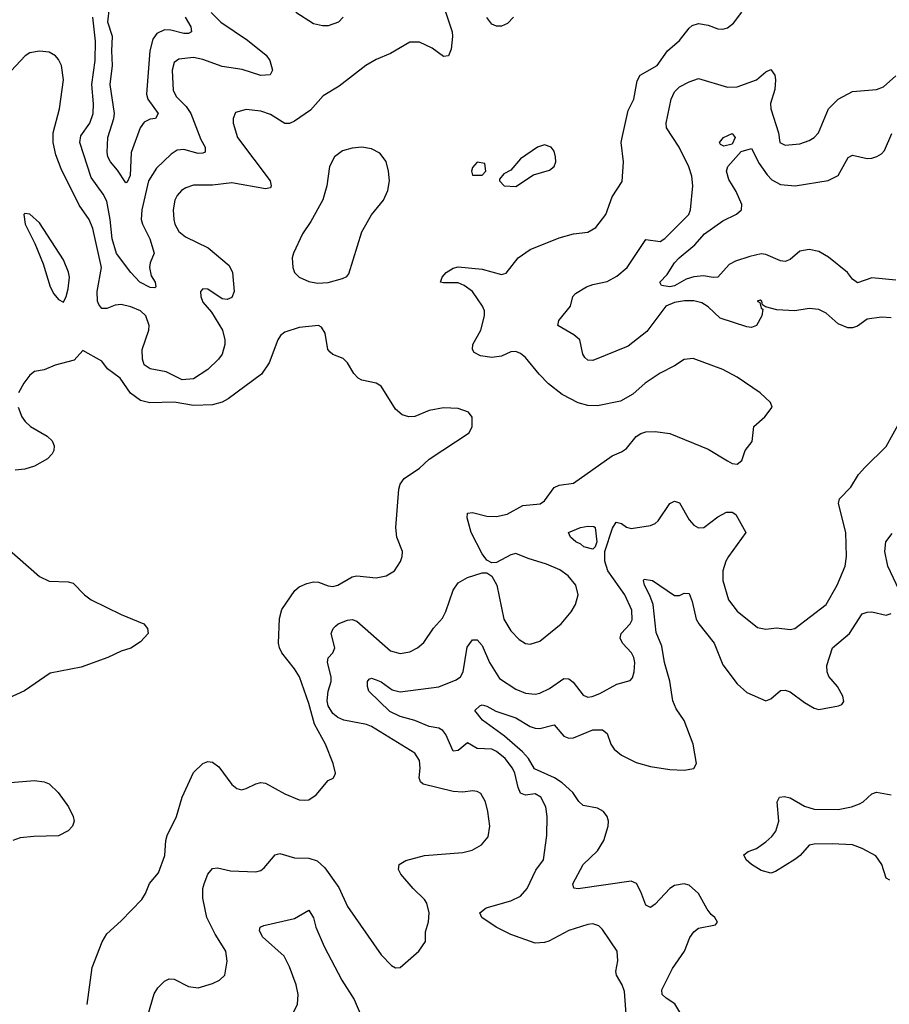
# Model space of a CAD drawing. Header units: inches. Extents: x 1843162 to 1959474, y 907081 to 1016326.
# Tile 465 of 656: x 1901228 to 1904843, y 990709 to 994800. Entities that reach past the tile are written whole.
import ezdxf

# ---------------------------------------------------------------- set-up
doc = ezdxf.new("R2010")
doc.units = ezdxf.units.IN
doc.header["$MEASUREMENT"] = 0
doc.layers.add('B9909', color=7, linetype='Continuous')

msp = doc.modelspace()

# ---------------------------------------------------------------- linework, layer by layer
at = {"layer": 'B9909', "color": 5}
for points, elevation in [([(1902996.9, 994836.9), (1903025.5, 994750), (1903027.6, 994730), (1903022, 994678), (1903010, 994649.3), (1902990, 994646.6), (1902942.2, 994682.2), (1902890, 994706.6), (1902850, 994706.9), (1902770, 994659.7), (1902710, 994634.6), (1902667.4, 994610), (1902555.8, 994524.2), (1902490, 994483.5), (1902436.5, 994423.5), (1902370, 994377.6), (1902350, 994368.6), (1902330, 994368.6), (1902270, 994405.6), (1902230, 994420.3), (1902170, 994426.6), (1902125.1, 994414.9), (1902114.9, 994390), (1902115.3, 994370), (1902133.4, 994310), (1902269.1, 994130), (1902273.8, 994110), (1902270, 994102), (1902250, 994096.8), (1902110, 994121.6), (1902030, 994112.1), (1901950, 994112.4), (1901918.5, 994101.5), (1901900.3, 994090), (1901882.3, 994070), (1901872.7, 994050), (1901866, 994010), (1901868.3, 993970), (1901873.4, 993950), (1901890, 993920.3), (1901917.8, 993897.8), (1902011.4, 993851.4), (1902098.9, 993778.9), (1902112.9, 993750), (1902120.2, 993670), (1902110, 993646.3), (1902090, 993637.7), (1902070, 993640.5), (1902010, 993679.7), (1901990, 993681.6), (1901979.5, 993670), (1901980.7, 993650), (1901990, 993626), (1902025.4, 993585.4), (1902070.4, 993510), (1902081.1, 993470), (1902080.3, 993450), (1902070.3, 993410), (1902054.4, 993390), (1902010, 993346.3), (1901950, 993308), (1901903.4, 993303.4), (1901837.2, 993337.2), (1901769.9, 993349.9), (1901745.6, 993365.6), (1901738.4, 993390), (1901737, 993430), (1901765, 993510), (1901766.2, 993530), (1901752.2, 993570), (1901730, 993589.8), (1901690, 993607.5), (1901650, 993617), (1901625.5, 993614.5), (1901590, 993599.8), (1901570, 993599.8), (1901556.6, 993616.6), (1901550.9, 993630.9), (1901549.9, 993670), (1901568, 993770), (1901532.5, 993932.5), (1901516.7, 993970), (1901475.4, 994030), (1901400.6, 994180.6), (1901378.8, 994238.8), (1901367.4, 994290), (1901367.7, 994330), (1901393.1, 994430), (1901409.7, 994550), (1901402, 994610), (1901390, 994635.1), (1901377, 994650), (1901350, 994665.1), (1901310, 994669.6), (1901270, 994662), (1901250.8, 994650), (1901192.2, 994587.8)], 560), ([(1901916.4, 994810), (1901939, 994770), (1901942.6, 994750), (1901930, 994742.9), (1901910, 994742.5), (1901856.7, 994756.7), (1901830, 994757.2), (1901798.1, 994741.9), (1901781.6, 994718.4), (1901769.3, 994670), (1901755.3, 994490), (1901760.8, 994470), (1901804.3, 994410), (1901792.7, 994390), (1901770, 994386), (1901745.3, 994374.7), (1901728.8, 994350), (1901691.4, 994248.6), (1901687.7, 994152.3), (1901675.1, 994124.9), (1901670, 994121.5), (1901635.1, 994175.1), (1901605, 994210), (1901594, 994230), (1901591.2, 994250), (1901594, 994310), (1901620.1, 994390), (1901622.5, 994410), (1901604.7, 994530), (1901614.2, 994610), (1901610.8, 994670), (1901614.2, 994730), (1901594.8, 994790), (1901600.8, 994850)], 520), ([(1902024.2, 994830), (1902063.8, 994790), (1902175.4, 994715.4), (1902252.6, 994652.6), (1902268.2, 994630), (1902278.9, 994590), (1902268.9, 994571.1), (1902230, 994568.4), (1902152.3, 994592.3), (1902070, 994605.7), (1901990, 994634.9), (1901950, 994642.2), (1901890, 994635.8), (1901870, 994622.4), (1901862.1, 994590), (1901866.3, 994506.3), (1901879.7, 994479.7), (1901919.8, 994439.8), (1901939.5, 994410), (1901981.7, 994301.7), (1901998.8, 994270), (1901999.5, 994250), (1901990, 994244.8), (1901970, 994243.6), (1901910, 994260.6), (1901882.4, 994257.6), (1901858.4, 994241.6), (1901796.9, 994183.1), (1901763.1, 994130), (1901735.7, 994010), (1901732.9, 993970), (1901738.1, 993950), (1901768.5, 993890), (1901786.5, 993830), (1901770.2, 993790), (1901767.3, 993770), (1901775.2, 993735.2), (1901790.9, 993710), (1901793.4, 993690), (1901790, 993686.2), (1901770, 993687.5), (1901726.9, 993710), (1901690, 993749.6), (1901630, 993829), (1901612, 993890), (1901604.7, 993970), (1901590, 994045.4), (1901575, 994075), (1901524.7, 994144.7), (1901477.7, 994290), (1901482.1, 994317.9), (1901520.2, 994370), (1901532.9, 994410), (1901535.4, 994450), (1901528.6, 994530), (1901541.3, 994630), (1901543.1, 994710), (1901532.6, 994810)], 540), ([(1901750.6, 990629.4), (1901786.7, 990753.3), (1901801.9, 990778.1), (1901830, 990804.9), (1901850, 990814.9), (1901870, 990813.6), (1901930, 990782.8), (1901970, 990778.5), (1902030, 990795.3), (1902058.4, 990810), (1902080.5, 990830), (1902091, 990889), (1902085.6, 990930), (1902040.9, 991000.9), (1902006, 991070), (1901989.9, 991150), (1901989.8, 991190), (1901995.3, 991210), (1902010, 991250.5), (1902030, 991273), (1902050, 991276.4), (1902104.5, 991264.5), (1902210, 991259.6), (1902230, 991265.7), (1902244.1, 991275.9), (1902290, 991330.3), (1902310, 991335.8), (1902370, 991318.2), (1902430, 991316.9), (1902465, 991305), (1902496.4, 991276.4), (1902554.4, 991194.4), (1902590, 991115.8), (1902730, 990914.9), (1902774, 990870), (1902790, 990860.4), (1902810, 990862.4), (1902887, 990930), (1902915.1, 990970), (1902915.1, 991010), (1902927.7, 991052.3), (1902929.7, 991090), (1902920.5, 991130), (1902910, 991145.1), (1902863, 991190), (1902812, 991250), (1902802.7, 991270), (1902805.2, 991290), (1902833.1, 991306.9), (1902910, 991327.2), (1903070, 991339.5), (1903108.7, 991350), (1903148.2, 991371.8), (1903174.9, 991405.1), (1903182, 991450), (1903174, 991510), (1903164.2, 991550), (1903144.7, 991584.7), (1903130, 991593.3), (1903110, 991595.8), (1903070, 991591), (1903030, 991593.3), (1902904.6, 991624.6), (1902894, 991634), (1902888.1, 991650), (1902893, 991690), (1902890, 991722.7), (1902870, 991753.1), (1902690, 991863), (1902670, 991871.2), (1902575.6, 991890), (1902550, 991901.3), (1902530, 991917.1), (1902510, 991949.8), (1902505.8, 991970), (1902509.9, 992010), (1902522.4, 992050), (1902522.3, 992070), (1902507.1, 992130), (1902510.8, 992149.2), (1902529.6, 992170), (1902538.3, 992190), (1902522.6, 992250), (1902530.9, 992270), (1902540.3, 992279.7), (1902551.2, 992290), (1902590, 992305.4), (1902610, 992307.6), (1902630, 992301.6), (1902770, 992177.4), (1902810, 992166.7), (1902850, 992173.4), (1902882, 992190), (1902907.2, 992212.8), (1902948.5, 992271.5), (1902985.9, 992314.1), (1902999.3, 992340.7), (1903029.8, 992430), (1903050, 992460.2), (1903090, 992482.9), (1903150, 992501.5), (1903170, 992502), (1903190, 992488.5), (1903210.9, 992450.9), (1903240.7, 992310), (1903270, 992260.3), (1903304.6, 992224.6), (1903330, 992208.8), (1903350, 992205.7), (1903390, 992218), (1903478, 992290), (1903520.5, 992339.5), (1903538, 992370), (1903549.8, 992410), (1903539.8, 992450), (1903508.3, 992490), (1903473.7, 992513.7), (1903418.4, 992538.4), (1903341.1, 992561.1), (1903290, 992582.4), (1903270, 992577.2), (1903210, 992545.1), (1903190, 992543.6), (1903170, 992554.3), (1903150, 992580.5), (1903104.9, 992670), (1903087.6, 992730), (1903089.7, 992750.3), (1903110, 992752.6), (1903170, 992737.7), (1903210, 992735.4), (1903254.5, 992745.5), (1903318.9, 992781.1), (1903391.7, 992788.3), (1903410, 992801.3), (1903450, 992856), (1903470, 992866.3), (1903530, 992874.4), (1903690, 992987.7), (1903730, 993004.9), (1903750, 993019.1), (1903790, 993068.4), (1903810, 993081.3), (1903830, 993087.2), (1903870, 993088.9), (1903930, 993080.4), (1904090, 993015.3), (1904170, 992966.7), (1904190, 992956.4), (1904210, 992952.7), (1904230, 992968), (1904242.9, 993010), (1904272.4, 993047.6), (1904279.5, 993110), (1904325.2, 993150), (1904355.3, 993190), (1904349, 993210), (1904306, 993250), (1904210, 993314.8), (1904150, 993346.2), (1904027.3, 993392.7), (1903990, 993387.8), (1903950, 993361.6), (1903890, 993331.6), (1903827.7, 993290), (1903776.2, 993243.8), (1903724.6, 993215.4), (1903630, 993195.3), (1903590, 993197.5), (1903550, 993207.5), (1903482.6, 993242.6), (1903426.4, 993286.4), (1903386.8, 993326.8), (1903330, 993396.3), (1903310, 993412.8), (1903290, 993421.3), (1903270, 993419.7), (1903230, 993402.4), (1903190, 993397.1), (1903143.9, 993403.9), (1903117.7, 993417.7), (1903109.6, 993430), (1903111.2, 993450), (1903144.8, 993510), (1903160.5, 993570), (1903160.5, 993590), (1903152.4, 993610), (1903109.8, 993670), (1903076, 993696), (1903050, 993706.8), (1902990, 993706), (1902977.2, 993710), (1902983.5, 993730), (1903001, 993750), (1903030, 993768.2), (1903050, 993772.8), (1903150, 993763.5), (1903230, 993741.1), (1903250, 993746.7), (1903300.3, 993810), (1903350, 993845.4), (1903470, 993894), (1903529.8, 993910.2), (1903590, 993917.6), (1903623.3, 993936.7), (1903664.2, 993990), (1903690, 994064), (1903732.1, 994127.9), (1903738.3, 994210), (1903728.6, 994290), (1903731.9, 994310), (1903757, 994423), (1903780.9, 994470), (1903794.8, 994545.2), (1903807.7, 994570), (1903878.2, 994610), (1903920.4, 994670), (1903970, 994713.8), (1904010, 994765.2), (1904023.8, 994776.2), (1904050, 994784.2), (1904090, 994776.5), (1904130, 994762), (1904150, 994760.4), (1904170, 994766), (1904195.2, 994784.8), (1904228.9, 994831.1)], 560), ([(1902572.4, 994810), (1902553, 994790), (1902510, 994774), (1902486.1, 994773.9), (1902450, 994782), (1902375.4, 994830)], 540), ([(1903281, 994810), (1903255.9, 994784.1), (1903230, 994773.2), (1903210, 994773.2), (1903190, 994781.2), (1903170, 994809)], 560), ([(1904850, 993561), (1904810, 993563.5), (1904750, 993555.1), (1904710, 993526.6), (1904690, 993520.4), (1904670, 993520.4), (1904630, 993536.8), (1904580.6, 993580.6), (1904550, 993596.3), (1904510, 993599.7), (1904450, 993589.8), (1904374.9, 993594.9), (1904327.3, 993607.3), (1904315.3, 993615.3), (1904313.2, 993630), (1904305.4, 993634.6), (1904294, 993630), (1904304.7, 993624.7), (1904310, 993602), (1904316.9, 993596.9), (1904313, 993570), (1904290.4, 993530), (1904270, 993521.7), (1904250, 993523.9), (1904139.4, 993559.4), (1904090, 993607), (1904063, 993623), (1904030, 993632.5), (1903991.9, 993631.9), (1903950, 993625.3), (1903914.3, 993610), (1903835.2, 993504.8), (1903756.8, 993443.2), (1903610, 993383.5), (1903590, 993385.3), (1903576.6, 993396.6), (1903568.6, 993410), (1903556, 993470), (1903531.2, 993490), (1903464.5, 993530), (1903469.6, 993550), (1903517.4, 993610), (1903527.3, 993650), (1903538.3, 993661.7), (1903583.7, 993690), (1903610, 993699.7), (1903670, 993711.6), (1903710, 993734.1), (1903752.7, 993770), (1903830, 993886.7), (1903890, 993878.4), (1903910, 993890.2), (1904008.8, 993990), (1904016.2, 994010), (1904025.5, 994110), (1904021.1, 994150), (1904009, 994189), (1903968.8, 994270), (1903917.1, 994350), (1903915, 994370), (1903935.4, 994470), (1903950, 994499.6), (1903970, 994520.7), (1904010, 994542.2), (1904050, 994555.5), (1904170, 994519.7), (1904210, 994521.3), (1904290.6, 994549.4), (1904330, 994583.1), (1904350, 994592.7), (1904366.7, 994570), (1904370.1, 994550), (1904366.2, 994510), (1904348.9, 994451.1), (1904350.1, 994430), (1904381.6, 994330), (1904387.7, 994290), (1904410, 994278.4), (1904470, 994284.2), (1904510, 994297.4), (1904530, 994310.3), (1904548.2, 994330), (1904589.9, 994430.1), (1904630, 994470.2), (1904690, 994500.9), (1904788.7, 994510), (1904818.6, 994521.4), (1904870, 994566)], 540), ([(1904870, 993717.4), (1904770, 993727.5), (1904710, 993707), (1904690, 993722), (1904668.9, 993748.9), (1904590, 993813.9), (1904550, 993836.7), (1904510, 993845.8), (1904470, 993838.4), (1904430, 993804.1), (1904410, 993795), (1904390, 993798.7), (1904330, 993824.7), (1904310, 993826.6), (1904263.4, 993816.6), (1904203.3, 993796.7), (1904177.2, 993782.8), (1904130, 993729.8), (1904110, 993728.5), (1904070, 993735.9), (1904030, 993732.1), (1903998.8, 993721.2), (1903950, 993693.9), (1903930, 993689.9), (1903895.3, 993695.3), (1903888.2, 993710), (1903919, 993741), (1903950, 993789.1), (1903969.1, 993810), (1904034.8, 993865.2), (1904075, 993910), (1904150, 993964.8), (1904207.5, 993992.5), (1904228.3, 994010), (1904230, 994032), (1904206.4, 994086.4), (1904176, 994136), (1904166.4, 994170), (1904171.9, 994190), (1904227.5, 994252.5), (1904270, 994264.6), (1904302.2, 994202.2), (1904335, 994155), (1904354.6, 994134.6), (1904390, 994115.7), (1904451, 994109), (1904588.2, 994131.8), (1904630, 994152.6), (1904672, 994228), (1904690, 994237.2), (1904750, 994223.2), (1904770, 994223.9), (1904790, 994231.4), (1904810, 994243.1), (1904822.9, 994257.1), (1904853, 994327)], 520), ([(1901508, 990708), (1901530, 990862.8), (1901571.1, 990968.9), (1901590, 991002.8), (1901650, 991056.3), (1901735.8, 991144.2), (1901751.6, 991170), (1901768.3, 991211.7), (1901804.7, 991255.3), (1901832, 991328), (1901835.1, 991390), (1901841.1, 991410), (1901879.8, 991490), (1901903.8, 991570), (1901950, 991672.2), (1901990, 991710.3), (1902010, 991718), (1902030, 991715.8), (1902055.6, 991695.6), (1902110, 991622), (1902130, 991605.5), (1902150, 991600.5), (1902170, 991605.5), (1902210, 991626), (1902230, 991630.4), (1902250, 991628.5), (1902330, 991584.2), (1902390, 991559.3), (1902410, 991557.1), (1902430, 991559.1), (1902461, 991579), (1902510, 991638.8), (1902531.7, 991648.3), (1902538.4, 991661.6), (1902540.9, 991670), (1902531.3, 991710), (1902499.3, 991790), (1902453.4, 991873.4), (1902430, 991959.7), (1902390.6, 992070), (1902370, 992103.5), (1902317.6, 992170), (1902307.8, 992190), (1902303.8, 992210), (1902307.8, 992312.2), (1902317.3, 992350), (1902372.1, 992427.9), (1902390, 992443.6), (1902421.8, 992458.2), (1902450, 992464.9), (1902470, 992463.1), (1902510, 992447.4), (1902530, 992444.9), (1902550, 992450.3), (1902610, 992484.9), (1902630, 992489.2), (1902710, 992481.1), (1902751, 992489), (1902786.6, 992510), (1902811.2, 992548.8), (1902818.4, 992570), (1902819.5, 992590), (1902795.6, 992650), (1902791.6, 992690), (1902804.5, 992850), (1902809.6, 992870.4), (1902826.5, 992893.5), (1902890, 992936.3), (1902930, 992974), (1903095.9, 993084.1), (1903109, 993110), (1903109.1, 993149.1), (1903094, 993170), (1903050, 993185.1), (1902990, 993187.8), (1902930, 993175.6), (1902870, 993152), (1902846, 993150), (1902818, 993158), (1902790, 993181.2), (1902730, 993277.2), (1902710, 993289.4), (1902650, 993302.7), (1902635.3, 993310), (1902617.2, 993330), (1902590, 993374), (1902572.1, 993392.1), (1902529.3, 993409.3), (1902518, 993418), (1902509.4, 993429.4), (1902498, 993498), (1902482.5, 993522.5), (1902469.5, 993529.5), (1902390, 993520.5), (1902330, 993502.4), (1902312.5, 993487.5), (1902301.1, 993470), (1902265.2, 993374.8), (1902232.5, 993327.5), (1902094.9, 993225.1), (1902069.3, 993210.7), (1902030, 993199.5), (1901950, 993197), (1901870, 993210.3), (1901768.7, 993208.7), (1901730, 993217.3), (1901688.2, 993248.2), (1901645.1, 993310), (1901593.3, 993350), (1901570, 993380.7), (1901490, 993425.2), (1901454.2, 993385.8), (1901375.2, 993364.8), (1901330, 993344.7), (1901290, 993338.7), (1901270, 993322.4), (1901245.5, 993290), (1901223.6, 993250)], 580), ([(1901222, 993190), (1901237.7, 993150), (1901251.5, 993130), (1901272.9, 993110), (1901341.7, 993070), (1901363.2, 993050), (1901371.7, 993030), (1901370.3, 993010), (1901363.5, 992996.5), (1901344.4, 992975.6), (1901290, 992944.8), (1901250, 992932.3), (1901210, 992928.7)], 580), ([(1903749.7, 990650), (1903742, 990762), (1903732.8, 990790), (1903708.4, 990830), (1903706.3, 990846.3), (1903714.6, 990890), (1903711.7, 990930), (1903650, 991019.5), (1903634.9, 991034.9), (1903610, 991044.2), (1903590, 991040.5), (1903510, 991016.2), (1903428, 990972), (1903410, 990966), (1903370, 990964), (1903270, 990999.6), (1903208.5, 991030), (1903149.6, 991070), (1903140.7, 991090), (1903166.6, 991110), (1903270, 991138.9), (1903310, 991159.2), (1903337.1, 991190), (1903374, 991266), (1903405.3, 991310), (1903419.1, 991410), (1903420.7, 991490), (1903415.3, 991530), (1903394.2, 991570), (1903370, 991583.1), (1903330, 991578.5), (1903310, 991586.6), (1903299.5, 991610), (1903285.7, 991670), (1903275.8, 991690), (1903246.5, 991730), (1903210, 991760.2), (1903190, 991769.3), (1903130, 991772.2), (1903090, 991796.3), (1903050, 991763.5), (1903030, 991760.5), (1902999.3, 991830), (1902986.7, 991846.7), (1902970, 991856), (1902930, 991863.6), (1902870, 991888.1), (1902810, 991904.5), (1902766.3, 991926.3), (1902679.8, 992010), (1902673.6, 992030), (1902673.5, 992050), (1902680, 992060), (1902690, 992063.9), (1902710, 992058), (1902730, 992049.4), (1902776.1, 992016.1), (1902810, 992006.9), (1902970, 992027.9), (1903042.8, 992057.2), (1903060.8, 992070), (1903071.1, 992090), (1903087.3, 992192.7), (1903110, 992223.1), (1903130, 992223.7), (1903150, 992199.5), (1903180.9, 992130), (1903222.8, 992062.8), (1903290, 992019), (1903330, 992001.8), (1903370, 991997.8), (1903390, 992002.6), (1903430, 992021.2), (1903490, 992063.5), (1903510, 992061.8), (1903528.1, 992048.1), (1903570, 991993.1), (1903590, 991985.8), (1903607.8, 991987.8), (1903640, 992000), (1903710, 992039.1), (1903764.9, 992055.1), (1903774.6, 992065.4), (1903781.7, 992090), (1903784.2, 992130), (1903780.9, 992150), (1903770.9, 992170), (1903733.1, 992210), (1903724.5, 992230), (1903728.6, 992250), (1903765.6, 992290), (1903773.7, 992306.3), (1903773, 992347), (1903743.2, 992410), (1903672.9, 992510), (1903660.5, 992550), (1903659.9, 992590), (1903692.4, 992687.6), (1903707.6, 992712.4), (1903730, 992707.2), (1903750, 992692.1), (1903770, 992685.4), (1903850, 992698), (1903870, 992706.5), (1903882.2, 992717.8), (1903929.8, 992790.2), (1903950, 992799.5), (1903970, 992792.4), (1904010, 992721.7), (1904030, 992699.6), (1904050, 992689.1), (1904071.8, 992690), (1904130, 992734.9), (1904166.3, 992753.7), (1904190, 992754), (1904204.7, 992744.7), (1904246.4, 992670), (1904174.2, 992570), (1904162.9, 992550), (1904150.2, 992510), (1904150.2, 992469.7), (1904173.8, 992390), (1904210, 992343.1), (1904294.8, 992274.8), (1904330, 992267.4), (1904373.7, 992273.7), (1904430, 992267), (1904450, 992270.4), (1904580.4, 992370), (1904626, 992450), (1904659.7, 992530), (1904664.8, 992570), (1904662.3, 992670), (1904631.8, 992790), (1904636.2, 992810), (1904682.5, 992857.5), (1904715.1, 992910), (1904740.4, 992939.6), (1904830, 993027), (1904888, 993132)], 540), ([(1901070, 992697.6), (1901310, 992486.7), (1901350, 992467.2), (1901430, 992464.9), (1901450, 992459.3), (1901498, 992410), (1901525.5, 992390), (1901650, 992329), (1901744, 992290), (1901759.1, 992270), (1901762, 992250), (1901730, 992215.1), (1901690, 992189.5), (1901650, 992177), (1901594.8, 992150), (1901484, 992110), (1901355.4, 992084.6), (1901247.9, 992012.1), (1901166.1, 991973.9)], 580), ([(1904884.1, 992430), (1904835.8, 992530), (1904824.5, 992590), (1904828.7, 992630), (1904854.5, 992665.5)], 520), ([(1903975.8, 990670), (1903951.4, 990711.4), (1903914.5, 990734.5), (1903898.8, 990750), (1903897.3, 990770), (1903941.4, 990858.6), (1903991.6, 990930), (1904013.7, 990986.3), (1904030, 991010.4), (1904050, 991025.3), (1904120.4, 991039.6), (1904128.7, 991050), (1904117.2, 991070), (1904102, 991082), (1904085, 991105), (1904049.7, 991170), (1904010, 991204.4), (1903990, 991209.7), (1903950, 991203.1), (1903930, 991191.1), (1903870, 991125.1), (1903850, 991111.2), (1903830, 991120.7), (1903810, 991177), (1903791.6, 991211.6), (1903770, 991220.5), (1903549, 991189), (1903531.5, 991191.5), (1903527.7, 991210), (1903569.9, 991290.1), (1903630, 991346.5), (1903655.9, 991390), (1903674, 991450), (1903675, 991470), (1903669.8, 991490), (1903655.1, 991510), (1903630, 991524.1), (1903570, 991535.8), (1903551.7, 991551.7), (1903526.5, 991590), (1903482.2, 991630), (1903450.6, 991650), (1903367.5, 991687.5), (1903342.5, 991730), (1903318.1, 991758.1), (1903243.5, 991823.4), (1903151.4, 991890), (1903120.5, 991930), (1903140.9, 991950), (1903150, 991953), (1903170, 991948.4), (1903206.9, 991926.9), (1903290, 991899.6), (1903350, 991862.9), (1903370, 991856.3), (1903390, 991855.1), (1903450, 991870.2), (1903490, 991822.8), (1903510, 991815.6), (1903530, 991816.8), (1903610, 991850.1), (1903650.1, 991850.1), (1903670, 991834), (1903685.7, 991790), (1903699.3, 991770), (1903730, 991744.8), (1903790, 991714.2), (1903850, 991696.9), (1903930, 991684.3), (1903990, 991682), (1904030.7, 991689.3), (1904041.7, 991710), (1904027.6, 991790), (1903990, 991888.6), (1903957.1, 991937.1), (1903943.1, 991970), (1903930, 992051.8), (1903908.7, 992128.7), (1903897.3, 992197.3), (1903873.6, 992253.6), (1903860.7, 992370), (1903847.3, 992407.3), (1903825, 992450), (1903820.5, 992470), (1903823.9, 992476.1), (1903858.4, 992470), (1903950, 992407.6), (1903970, 992407.2), (1903990, 992417.1), (1904010, 992415.5), (1904023.4, 992383.4), (1904040.2, 992310), (1904051.2, 992290), (1904114.2, 992210), (1904150, 992120.3), (1904210, 992041.1), (1904250, 992005.2), (1904330, 991970.3), (1904350, 991978.7), (1904390, 992012.8), (1904410, 992014.9), (1904430, 992007.9), (1904490, 991962.6), (1904530, 991939.5), (1904550, 991934.4), (1904631.3, 991948.7), (1904644.8, 991955.2), (1904653, 991967), (1904649.6, 991990), (1904627.3, 992030), (1904591.8, 992071.8), (1904583.7, 992090), (1904583.5, 992116.5), (1904607, 992190), (1904676.5, 992250), (1904730, 992331.3), (1904750, 992338.8), (1904770, 992339.3), (1904830, 992326.7), (1904850, 992332.7)], 520), ([(1901190, 991630.2), (1901290, 991639.5), (1901330, 991633.7), (1901350, 991624.9), (1901388.2, 991590), (1901430.4, 991530), (1901450.4, 991490), (1901454, 991470), (1901448.2, 991450), (1901430, 991429.7), (1901390, 991409.7), (1901287, 991407), (1901230, 991400.4), (1901199.1, 991390)], 580), ([(1904844.6, 991224.6), (1904830, 991232.8), (1904810.9, 991290), (1904786, 991326), (1904730, 991357.3), (1904690, 991371.5), (1904604.5, 991375.5), (1904530, 991374.1), (1904510.1, 991369.9), (1904472.1, 991327.9), (1904450, 991310.3), (1904370, 991261.5), (1904350, 991253.9), (1904310, 991265.4), (1904269.9, 991290), (1904247.7, 991310), (1904238.3, 991330), (1904255.3, 991344.7), (1904290, 991356), (1904330, 991384.8), (1904354.1, 991405.9), (1904371.1, 991428.9), (1904383.9, 991470), (1904376.2, 991550), (1904386, 991570), (1904407.5, 991572.5), (1904430, 991567.8), (1904490, 991532.8), (1904530, 991520.1), (1904630, 991518.4), (1904685.6, 991530), (1904718, 991542), (1904734.5, 991550), (1904770, 991583.2), (1904789.8, 991590.2), (1904850, 991579.3)], 480), ([(1902363.5, 990670), (1902382.2, 990710), (1902385.3, 990750), (1902377.8, 990790), (1902350, 990865.1), (1902327, 990910), (1902237.3, 990990), (1902224.6, 991015.4), (1902227.6, 991030), (1902242.9, 991037.1), (1902370, 991066), (1902430, 991100.4), (1902449.3, 991069.3), (1902459.4, 991030), (1902493.9, 990950), (1902567.1, 990810), (1902617.7, 990730), (1902651.7, 990651.7)], 540)]:
    msp.add_lwpolyline(points, dxfattribs=dict(at, elevation=elevation))
for points, elevation in [([(1904155.1, 994275.1), (1904141.5, 994281.4), (1904136.2, 994290), (1904153.3, 994310), (1904190, 994327.4), (1904202.2, 994310), (1904190, 994282.7)], 520), ([(1902649.6, 994269.6), (1902610, 994266.3), (1902570, 994254.7), (1902537.1, 994230), (1902515.8, 994190), (1902505.3, 994110), (1902487.9, 994052.1), (1902438.9, 993961.1), (1902403, 993910), (1902366.7, 993830), (1902361.3, 993810), (1902363.8, 993770), (1902370.6, 993750), (1902390, 993730.6), (1902430, 993712.4), (1902465.5, 993705.5), (1902510, 993708.4), (1902570, 993724), (1902587.3, 993732.7), (1902596.6, 993743.4), (1902650, 993918.8), (1902691, 993989), (1902740.7, 994050), (1902758.7, 994090), (1902764.7, 994130), (1902761.6, 994170), (1902751.3, 994211.3), (1902725.6, 994245.6), (1902690, 994262.9)], 580), ([(1903410, 994279.5), (1903381, 994270), (1903310, 994221.2), (1903270, 994175.3), (1903241, 994159), (1903222, 994138), (1903222, 994130), (1903242, 994110), (1903290, 994107.3), (1903364.1, 994155.9), (1903430, 994174.8), (1903449, 994190), (1903456.2, 994210), (1903455.6, 994230), (1903450, 994254), (1903437.2, 994270)], 580), ([(1903130, 994208), (1903110, 994186), (1903106, 994170), (1903110, 994154), (1903150, 994154), (1903166, 994170), (1903162, 994202)], 580), ([(1901250, 993995.3), (1901246, 993990), (1901251, 993950), (1901290.6, 993870.6), (1901325.8, 993785.8), (1901355.5, 993690), (1901370, 993660.7), (1901390, 993637.3), (1901410, 993626), (1901422, 993650), (1901430, 993682), (1901434.7, 993730), (1901431, 993751), (1901410, 993802), (1901310, 993956), (1901270, 993992.3)], 580), ([(1903610, 992600.4), (1903572.3, 992610), (1903560.8, 992620.8), (1903539, 992630), (1903518, 992650), (1903508.7, 992670), (1903559, 992690), (1903590, 992696.2), (1903614.7, 992694.7), (1903620.3, 992690), (1903627, 992630), (1903620.3, 992610)], 540)]:
    msp.add_lwpolyline(points, close=True, dxfattribs=dict(at, elevation=elevation))

doc.saveas('drawing.dxf')
